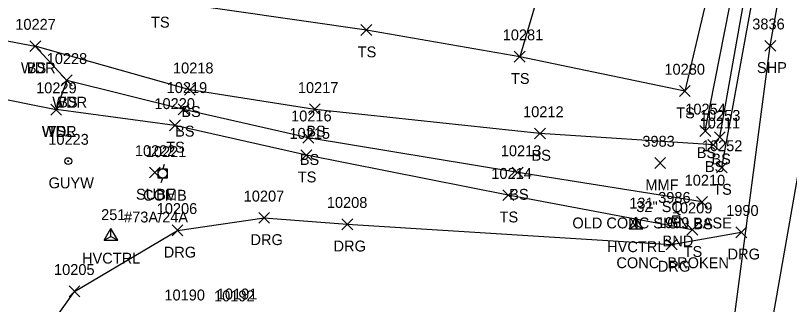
# Model space of a CAD drawing. Extents: x 1769141 to 1770911, y 735471 to 741449.
# Drawn here: x 1770392.9 to 1770535, y 738398.6 to 738451.6 of the extents above; entities that cross this region are included whole.
import ezdxf

# ---------------------------------------------------------------- set-up
doc = ezdxf.new("R2010")
doc.units = 0
for name, color, linetype in [('C_A', 7, 'Continuous'), ('C_I', 7, 'Continuous'), ('CPSM', 7, 'Continuous'), ('L_A', 7, 'Continuous'), ('L_C', 7, 'Continuous'), ('L_I', 7, 'Continuous'), ('L_TIC', 7, 'Continuous'), ('LAWA', 7, 'Continuous'), ('LELB', 7, 'Continuous'), ('Level 18', 7, 'Continuous'), ('M_A', 7, 'Continuous'), ('M_C', 7, 'Continuous'), ('M_I', 7, 'Continuous'), ('P_A', 7, 'Continuous'), ('P_I', 7, 'Continuous'), ('P_TIC', 7, 'Continuous'), ('PET', 7, 'Continuous'), ('PSP', 7, 'Continuous'), ('R_A', 7, 'Continuous'), ('R_I', 7, 'Continuous'), ('R_TIC', 7, 'Continuous'), ('RDG', 7, 'Continuous'), ('U_A', 7, 'Continuous'), ('U_C', 7, 'Continuous'), ('U_I', 7, 'Continuous'), ('U_TIC', 7, 'Continuous'), ('UP', 7, 'Continuous'), ('UPGW', 7, 'Continuous')]:
    doc.layers.add(name, color=color, linetype=linetype)

msp = doc.modelspace()

# ---------------------------------------------------------------- linework, layer by layer
at = {"layer": 'CPSM'}
for p, q in [((1770505.53, 738412.46), (1770506.78, 738414.62)), ((1770508.03, 738412.46), (1770506.78, 738414.62)), ((1770506.78, 738413.18), (1770506.78, 738414.62)), ((1770505.53, 738412.46), (1770506.78, 738413.18)), ((1770506.78, 738413.18), (1770506.78, 738413.18)), ((1770506.78, 738413.18), (1770508.03, 738412.46)), ((1770409.15, 738410.35), (1770410.4, 738412.52)), ((1770411.65, 738410.35), (1770410.4, 738412.52)), ((1770410.41, 738411.07), (1770410.4, 738412.52)), ((1770505.53, 738412.46), (1770508.03, 738412.46)), ((1770409.15, 738410.35), (1770410.41, 738411.07)), ((1770409.15, 738410.35), (1770411.65, 738410.35)), ((1770410.41, 738411.07), (1770410.41, 738411.07)), ((1770410.41, 738411.07), (1770411.65, 738410.35))]:
    msp.add_line(p, q, dxfattribs=at)
at = {"layer": 'L_TIC'}
for points in [[(1770456.29, 738447.96), (1770458.29, 738449.96)], [(1770458.29, 738447.96), (1770456.29, 738449.96)], [(1770395.53, 738445.02), (1770397.53, 738447.02)], [(1770397.53, 738445.02), (1770395.53, 738447.02)], [(1770395.53, 738445.02), (1770397.53, 738447.02)], [(1770397.53, 738445.02), (1770395.53, 738447.02)], [(1770484.43, 738443.08), (1770486.43, 738445.08)], [(1770486.43, 738443.08), (1770484.43, 738445.08)], [(1770484.43, 738443.08), (1770486.43, 738445.08)], [(1770486.43, 738443.08), (1770484.43, 738445.08)], [(1770401.29, 738438.73), (1770403.29, 738440.73)], [(1770403.29, 738438.73), (1770401.29, 738440.73)], [(1770401.29, 738438.73), (1770403.29, 738440.73)], [(1770403.29, 738438.73), (1770401.29, 738440.73)], [(1770423.9, 738437), (1770425.9, 738439)], [(1770425.9, 738437), (1770423.9, 738439)], [(1770514.75, 738436.77), (1770516.75, 738438.77)], [(1770516.75, 738436.77), (1770514.75, 738438.77)], [(1770399.36, 738433.35), (1770401.36, 738435.35)], [(1770401.36, 738433.35), (1770399.36, 738435.35)], [(1770399.36, 738433.35), (1770401.36, 738435.35)], [(1770401.36, 738433.35), (1770399.36, 738435.35)], [(1770399.36, 738433.35), (1770401.36, 738435.35)], [(1770401.36, 738433.35), (1770399.36, 738435.35)], [(1770422.75, 738433.4), (1770424.75, 738435.4)], [(1770424.75, 738433.4), (1770422.75, 738435.4)], [(1770446.83, 738433.4), (1770448.83, 738435.4)], [(1770448.83, 738433.4), (1770446.83, 738435.4)], [(1770421.15, 738430.46), (1770423.15, 738432.46)], [(1770423.15, 738430.46), (1770421.15, 738432.46)], [(1770518.49, 738429.45), (1770520.49, 738431.45)], [(1770520.49, 738429.45), (1770518.49, 738431.45)], [(1770445.64, 738428.19), (1770447.64, 738430.19)], [(1770447.64, 738428.19), (1770445.64, 738430.19)], [(1770488.16, 738428.97), (1770490.16, 738430.97)], [(1770490.16, 738428.97), (1770488.16, 738430.97)], [(1770521.17, 738428.29), (1770523.17, 738430.29)], [(1770523.17, 738428.29), (1770521.17, 738430.29)], [(1770519.99, 738426.89), (1770521.99, 738428.89)], [(1770521.99, 738426.89), (1770519.99, 738428.89)], [(1770445.29, 738424.99), (1770447.29, 738426.99)], [(1770447.29, 738424.99), (1770445.29, 738426.99)], [(1770510.21, 738423.54), (1770512.21, 738425.54)], [(1770512.21, 738423.54), (1770510.21, 738425.54)], [(1770521.54, 738422.72), (1770523.54, 738424.72)], [(1770523.54, 738422.72), (1770521.54, 738424.72)], [(1770484.07, 738421.8), (1770486.07, 738423.8)], [(1770486.07, 738421.8), (1770484.07, 738423.8)], [(1770482.33, 738417.64), (1770484.33, 738419.64)], [(1770484.33, 738417.64), (1770482.33, 738419.64)], [(1770517.9, 738416.39), (1770519.9, 738418.39)], [(1770519.9, 738416.39), (1770517.9, 738418.39)], [(1770516.11, 738411.3), (1770518.11, 738413.3)], [(1770518.11, 738411.3), (1770516.11, 738413.3)]]:
    msp.add_lwpolyline(points, dxfattribs=at)
at = {"layer": 'LAWA'}
for points in [[(1770338.85, 738457.04), (1770396.53, 738446.02), (1770402.29, 738439.73), (1770400.36, 738434.35)], [(1770334.99, 738328.63), (1770332.81, 738360.37), (1770337.6, 738446.97), (1770400.36, 738434.35)]]:
    msp.add_lwpolyline(points, dxfattribs=at)
at = {"layer": 'LELB'}
for points in [[(1770522.54, 738423.72), (1770530.37, 738466.72), (1770537.13, 738505.91), (1770545.91, 738554.55), (1770553.9, 738598.69), (1770553.15, 738603.26), (1770546.57, 738603.7), (1770537.67, 738554.09), (1770530.55, 738513.04), (1770522.97, 738468.42), (1770515.75, 738437.77), (1770485.43, 738444.08), (1770457.29, 738448.96), (1770419.36, 738454.42), (1770381.13, 738464.12)], [(1770510.57, 738603.53), (1770503.57, 738561.11), (1770500.33, 738513.78), (1770495.22, 738477.37), (1770485.43, 738444.08)], [(1770519.49, 738430.45), (1770526.61, 738466.8), (1770534.02, 738506.66), (1770542.79, 738554.53), (1770550.87, 738599.08)], [(1770522.17, 738429.29), (1770528.78, 738466.64), (1770535.8, 738506.32), (1770544.26, 738554.4), (1770552.78, 738598.95), (1770550.87, 738599.08)], [(1770520.99, 738427.89), (1770489.16, 738429.97), (1770447.83, 738434.4), (1770424.9, 738438), (1770396.53, 738446.02)], [(1770518.9, 738417.39), (1770485.07, 738422.8), (1770446.64, 738429.19), (1770423.75, 738434.4), (1770402.29, 738439.73)], [(1770517.11, 738412.3), (1770483.33, 738418.64), (1770446.29, 738425.99), (1770422.15, 738431.46), (1770400.36, 738434.35)]]:
    msp.add_lwpolyline(points, dxfattribs=at)
at = {"layer": 'Level 18'}
msp.add_lwpolyline([(1770513.54, 738414.85), (1770514.79, 738414.85), (1770514.79, 738413.6), (1770513.54, 738413.6)], close=True, dxfattribs=at)
msp.add_circle((1770514.17, 738414.23), 0.0833, dxfattribs=at)
at = {"layer": 'P_TIC'}
for points in [[(1770530.43, 738445.08), (1770532.43, 738447.08)], [(1770532.43, 738445.08), (1770530.43, 738447.08)]]:
    msp.add_lwpolyline(points, dxfattribs=at)
at = {"layer": 'PET'}
msp.add_lwpolyline([(1770498.35, 738202.33), (1770505.32, 738243.58), (1770514, 738293.39), (1770521.19, 738334.51), (1770529.87, 738384.51), (1770540.37, 738444.39), (1770550.2, 738502.07), (1770560.29, 738558.86), (1770568.53, 738606.15), (1770576.04, 738648.17), (1770584.13, 738693.97), (1770592.27, 738740.2), (1770599.12, 738779.63), (1770606.64, 738819.52), (1770613.62, 738858.77), (1770620.19, 738893.47), (1770628.38, 738936.17), (1770637.53, 738984.97), (1770643.72, 739017.75), (1770651.2, 739057.47)], dxfattribs=at)
at = {"layer": 'PSP'}
msp.add_lwpolyline([(1770492.13, 738203.4), (1770499.17, 738244.91), (1770502.67, 738268.32), (1770507.12, 738294.16), (1770515.22, 738335.86), (1770523.37, 738385.12), (1770531.43, 738446.08), (1770541.85, 738504.16), (1770552.67, 738560.33), (1770559.53, 738607.65), (1770567.71, 738649.42), (1770576.6, 738695.75), (1770584.51, 738740.49), (1770591.64, 738780.79), (1770598.7, 738821.32), (1770605.59, 738859.98), (1770618.05, 738920.67), (1770621.75, 738939.17), (1770631.13, 738987.07), (1770635.84, 739018.16), (1770643.49, 739059.41)], dxfattribs=at)
at = {"layer": 'R_TIC'}
for points in [[(1770437.53, 738413.48), (1770439.53, 738415.48)], [(1770439.53, 738413.48), (1770437.53, 738415.48)], [(1770452.78, 738412.3), (1770454.78, 738414.3)], [(1770454.78, 738412.3), (1770452.78, 738414.3)], [(1770421.62, 738411.18), (1770423.62, 738413.18)], [(1770423.62, 738411.18), (1770421.62, 738413.18)], [(1770525.11, 738410.83), (1770527.11, 738412.83)], [(1770527.11, 738410.83), (1770525.11, 738412.83)], [(1770512.32, 738408.59), (1770514.32, 738410.59)], [(1770514.32, 738408.59), (1770512.32, 738410.59)], [(1770402.72, 738399.98), (1770404.72, 738401.98)], [(1770404.72, 738399.98), (1770402.72, 738401.98)]]:
    msp.add_lwpolyline(points, dxfattribs=at)
at = {"layer": 'RDG'}
msp.add_lwpolyline([(1770421.77, 738317.22), (1770380.02, 738324.98), (1770389.24, 738380.62), (1770403.72, 738400.98), (1770422.62, 738412.18), (1770438.53, 738414.48), (1770453.78, 738413.3), (1770513.31, 738409.59), (1770526.11, 738411.83)], dxfattribs=at)
at = {"layer": 'U_TIC'}
for points in [[(1770417.47, 738421.81), (1770419.47, 738423.81)], [(1770419.47, 738421.81), (1770417.47, 738423.81)]]:
    msp.add_lwpolyline(points, dxfattribs=at)
at = {"layer": 'UP'}
for p, q in [((1770420.16, 738424.29), (1770419.91, 738423.46)), ((1770419.08, 738421.79), (1770419.08, 738423.46)), ((1770419.08, 738423.46), (1770420.75, 738423.46)), ((1770420.75, 738423.46), (1770420.75, 738421.79)), ((1770420.75, 738421.79), (1770419.08, 738421.79)), ((1770419.66, 738420.96), (1770419.91, 738421.79)), ((1770419.91, 738422.63), (1770419.91, 738422.63))]:
    msp.add_line(p, q, dxfattribs=at)
msp.add_circle((1770419.91, 738422.63), 0.833, dxfattribs=at)
at = {"layer": 'UPGW'}
for radius in [0.625, 0.0833]:
    msp.add_circle((1770402.58, 738424.9), radius, dxfattribs=at)

# ---------------------------------------------------------------- texts
at = {"layer": 'C_A'}
for p in [(1770501.48, 738408.18), (1770405.1, 738406.07)]:
    msp.add_text('HVCTRL', height=2, dxfattribs=at).set_placement(p)
at = {"layer": 'C_I'}
for s, p in [('131', (1770505.55, 738416.18)), ('251', (1770408.61, 738414.07))]:
    msp.add_text(s, height=2, dxfattribs=at).set_placement(p)
at = {"layer": 'L_A'}
for s, p in [('TS', (1770417.77, 738449.42)), ('TS', (1770455.7, 738443.96)), ('WDR', (1770393.89, 738441.02)), ('BS', (1770394.97, 738441.02)), ('TS', (1770483.83, 738439.08)), ('TS', (1770483.83, 738439.08)), ('WDR', (1770399.65, 738434.73)), ('BS', (1770400.73, 738434.73)), ('BS', (1770423.34, 738433)), ('TS', (1770514.16, 738432.77)), ('WDR', (1770397.72, 738429.35)), ('WDL', (1770397.77, 738429.35)), ('TS', (1770398.77, 738429.35)), ('BS', (1770422.19, 738429.4)), ('BS', (1770446.27, 738429.4)), ('TS', (1770420.56, 738426.46)), ('BS', (1770487.6, 738424.97)), ('BS', (1770517.93, 738425.45)), ('BS', (1770445.08, 738424.19)), ('BS', (1770520.61, 738424.29)), ('BS', (1770519.43, 738422.89)), ('TS', (1770444.7, 738420.99)), ('MMF', (1770508.5, 738419.54)), ('TS', (1770520.95, 738418.72)), ('BS', (1770483.51, 738417.8)), ('TS', (1770481.74, 738413.64)), ('BS', (1770517.34, 738412.39)), ('TS', (1770515.52, 738407.3))]:
    msp.add_text(s, height=2, dxfattribs=at).set_placement(p)
at = {"layer": 'L_C'}
for s, p in [('32" SQ', (1770506.83, 738415.54)), ('OLD CONC SIGN BASE', (1770495.1, 738412.54))]:
    msp.add_text(s, height=2, dxfattribs=at).set_placement(p)
at = {"layer": 'L_I'}
for s, p in [('10227', (1770392.86, 738449.02)), ('10227', (1770392.86, 738449.02)), ('10281', (1770482.32, 738447.08)), ('10281', (1770482.32, 738447.08)), ('10228', (1770398.62, 738442.73)), ('10228', (1770398.62, 738442.73)), ('10218', (1770421.8, 738441)), ('10280', (1770512, 738440.77)), ('10229', (1770396.68, 738437.35)), ('10229', (1770396.68, 738437.35)), ('10229', (1770396.68, 738437.35)), ('10219', (1770420.64, 738437.4)), ('10217', (1770444.72, 738437.4)), ('10220', (1770418.39, 738434.46)), ('10216', (1770443.48, 738432.19)), ('10212', (1770486.06, 738432.97)), ('10254', (1770515.82, 738433.45)), ('10253', (1770518.5, 738432.29)), ('10211', (1770518.45, 738430.89)), ('10215', (1770443.18, 738428.99)), ('3983', (1770507.95, 738427.54)), ('10252', (1770518.87, 738426.72)), ('10213', (1770481.97, 738425.8)), ('10214', (1770480.23, 738421.64)), ('10210', (1770515.71, 738420.39)), ('10209', (1770513.36, 738415.3))]:
    msp.add_text(s, height=2, dxfattribs=at).set_placement(p)
at = {"layer": 'M_A'}
msp.add_text('BND', height=2, dxfattribs=at).set_placement((1770511.66, 738409.23))
at = {"layer": 'M_C'}
msp.add_text('CONC  BROKEN', height=2, dxfattribs=at).set_placement((1770503.18, 738405.23))
at = {"layer": 'M_I'}
msp.add_text('3986', height=2, dxfattribs=at).set_placement((1770510.85, 738417.23))
at = {"layer": 'P_A'}
msp.add_text('SHP', height=2, dxfattribs=at).set_placement((1770528.97, 738441.08))
at = {"layer": 'P_I'}
msp.add_text('3836', height=2, dxfattribs=at).set_placement((1770528.12, 738449.08))
at = {"layer": 'R_A'}
for p in [(1770436.02, 738409.48), (1770451.27, 738408.3), (1770420.1, 738407.18), (1770523.59, 738406.83), (1770510.8, 738404.59)]:
    msp.add_text('DRG', height=2, dxfattribs=at).set_placement(p)
at = {"layer": 'R_I'}
for s, p in [('10207', (1770434.78, 738417.48)), ('10206', (1770418.81, 738415.18)), ('10208', (1770450.04, 738416.3)), ('1990', (1770523.33, 738414.83)), ('1989', (1770510.61, 738412.59)), ('10205', (1770399.97, 738403.98)), ('10191', (1770429.84, 738399.49)), ('10190', (1770420.23, 738399.31)), ('10192', (1770429.34, 738399.14))]:
    msp.add_text(s, height=2, dxfattribs=at).set_placement(p)
at = {"layer": 'U_A'}
for s, p in [('GUYW', (1770398.97, 738419.9)), ('SUBE', (1770415.01, 738417.81)), ('COMB', (1770416.3, 738417.63))]:
    msp.add_text(s, height=2, dxfattribs=at).set_placement(p)
at = {"layer": 'U_C'}
msp.add_text('#73A/24A', height=2, dxfattribs=at).set_placement((1770412.82, 738413.63))
at = {"layer": 'U_I'}
for s, p in [('10223', (1770398.91, 738427.9)), ('10222', (1770414.8, 738425.81)), ('10221', (1770416.81, 738425.63))]:
    msp.add_text(s, height=2, dxfattribs=at).set_placement(p)

doc.saveas('drawing.dxf')
